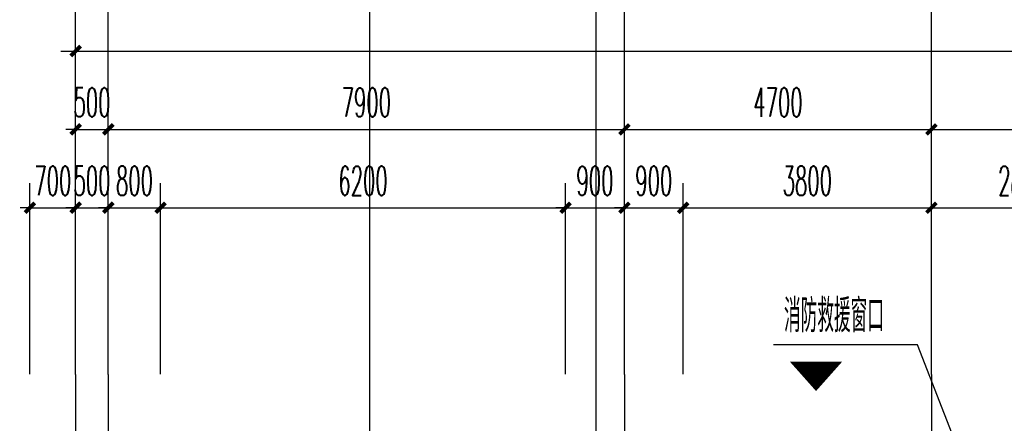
# Model space of a CAD drawing. Extents: x 1779708 to 7299578, y -1121471 to 88434.
# Tile 403 of 656: x 4574510 to 4589583, y -921593 to -915414. Entities that reach past the tile are written whole.
import ezdxf

# ---------------------------------------------------------------- set-up
doc = ezdxf.new("R2010")
doc.units = 0
doc.header["$LTSCALE"] = 1000
doc.header["$MEASUREMENT"] = 0
doc.linetypes.add('DOTE', pattern=[2.42, 2, -0.2, 0.02, -0.2])
doc.layers.get('0').update_dxf_attribs({"linetype": 'CONTINUOUS'})
doc.layers.get('Defpoints').update_dxf_attribs({"linetype": 'CONTINUOUS'})
for name, color, linetype in [('AXIS', 3, 'CONTINUOUS'), ('DIM_IDEN', 3, 'CONTINUOUS'), ('DIM_LEAD', 3, 'CONTINUOUS'), ('DOTE', 1, 'DOTE'), ('GGSignatureLayer', 7, 'CONTINUOUS'), ('PUB_DIM', 3, 'CONTINUOUS'), ('PUB_TEXT', 7, 'CONTINUOUS'), ('修改', 6, 'CONTINUOUS')]:
    doc.layers.add(name, color=color, linetype=linetype)
doc.styles.add('_TCH_DIM', font='SIMPLEX.shx', dxfattribs={"width": 0.7, "bigfont": 'GBCBIG.shx'})
doc.styles.add('_TCH_DIM_T3', font='SIMPLEX.shx', dxfattribs={"width": 0.494118, "bigfont": 'GBCBIG.shx'})
doc.dimstyles.new('_TCH_ARCH&&150', dxfattribs={"dimtxt": 446.25, "dimasz": 150, "dimexe": 375, "dimexo": 450, "dimgap": 189.375, "dimtad": 1, "dimdec": 0, "dimzin": 0, "dimdsep": 46, "dimtxsty": '_TCH_DIM_T3', "dimblk": 'ARCHTICK', "dimcen": 0.09, "dimdle": 225, "dimclrt": 7, "dimazin": 2, "dimtfac": 1, "dimtdec": 0, "dimtix": 1, "dimtmove": 2, "dimatfit": 3, "dimfxl": 250, "dimtolj": 1, "dimtzin": 0, "dimarcsym": 0})

# ---------------------------------------------------------------- blocks, each defined once
blk = doc.blocks.new('_ArchTick')
at = {"color": 0, "linetype": 'ByBlock', "const_width": 0.4}
blk.add_lwpolyline([(-0.5, -0.5), (0.5, 0.5)], dxfattribs=at)
blk = doc.blocks.new('*D6806')
at = {"layer": 'AXIS', "color": 0, "lineweight": -2, "transparency": 16777216}
for p, q in [((9200, 149650), (9200, 154525)), ((84800, 149650), (84800, 154525)), ((8975, 154150), (85025, 154150))]:
    blk.add_line(p, q, dxfattribs=at)
at = {"layer": 'Defpoints', "color": 0, "transparency": 16777216}
for p in [(84800, 154150), (9200, 149200), (84800, 149200)]:
    blk.add_point(p, dxfattribs=at)
at = {"layer": 'AXIS', "color": 0, "lineweight": -2, "transparency": 16777216, "xscale": 150, "yscale": 150, "zscale": 150, "rotation": 180}
blk.add_blockref('_ArchTick', (9200, 154150), dxfattribs=at)
at = {"layer": 'AXIS', "color": 0, "lineweight": -2, "transparency": 16777216, "xscale": 150, "yscale": 150, "zscale": 150}
blk.add_blockref('_ArchTick', (84800, 154150), dxfattribs=at)
at = {"layer": 'AXIS', "color": 7, "transparency": 16777216, "insert": (47000, 154563), "char_height": 446.2, "attachment_point": 5, "style": '_TCH_DIM_T3'}
blk.add_mtext('\\A1;75600', dxfattribs=at)
blk = doc.blocks.new('*D6807')
at = {"layer": 'AXIS', "color": 0, "lineweight": -2, "transparency": 16777216}
for p, q in [((9200, 149650), (9200, 153325)), ((9700, 149650), (9700, 153325)), ((9200, 152950), (9050, 152950)), ((9200, 152950), (9700, 152950)), ((9700, 152950), (9850, 152950))]:
    blk.add_line(p, q, dxfattribs=at)
at = {"layer": 'Defpoints', "color": 0, "transparency": 16777216}
for p in [(9700, 152950), (9200, 149200), (9700, 149200)]:
    blk.add_point(p, dxfattribs=at)
at = {"layer": 'AXIS', "color": 0, "lineweight": -2, "transparency": 16777216, "xscale": 150, "yscale": 150, "zscale": 150}
blk.add_blockref('_ArchTick', (9200, 152950), dxfattribs=at)
at = {"layer": 'AXIS', "color": 0, "lineweight": -2, "transparency": 16777216, "xscale": 150, "yscale": 150, "zscale": 150, "rotation": 180}
blk.add_blockref('_ArchTick', (9700, 152950), dxfattribs=at)
at = {"layer": 'AXIS', "color": 7, "transparency": 16777216, "insert": (9450, 153363), "char_height": 446.2, "attachment_point": 5, "style": '_TCH_DIM_T3'}
blk.add_mtext('\\A1;500', dxfattribs=at)
blk = doc.blocks.new('*D6808')
at = {"layer": 'AXIS', "color": 0, "lineweight": -2, "transparency": 16777216}
for p, q in [((9700, 149650), (9700, 153325)), ((17600, 149650), (17600, 153325)), ((9475, 152950), (17825, 152950))]:
    blk.add_line(p, q, dxfattribs=at)
at = {"layer": 'Defpoints', "color": 0, "transparency": 16777216}
for p in [(17600, 152950), (9700, 149200), (17600, 149200)]:
    blk.add_point(p, dxfattribs=at)
at = {"layer": 'AXIS', "color": 0, "lineweight": -2, "transparency": 16777216, "xscale": 150, "yscale": 150, "zscale": 150, "rotation": 180}
blk.add_blockref('_ArchTick', (9700, 152950), dxfattribs=at)
at = {"layer": 'AXIS', "color": 0, "lineweight": -2, "transparency": 16777216, "xscale": 150, "yscale": 150, "zscale": 150}
blk.add_blockref('_ArchTick', (17600, 152950), dxfattribs=at)
at = {"layer": 'AXIS', "color": 7, "transparency": 16777216, "insert": (13650, 153363), "char_height": 446.2, "attachment_point": 5, "style": '_TCH_DIM_T3'}
blk.add_mtext('\\A1;7900', dxfattribs=at)
blk = doc.blocks.new('*D6809')
at = {"layer": 'AXIS', "color": 0, "lineweight": -2, "transparency": 16777216}
for p, q in [((17600, 149650), (17600, 153325)), ((22300, 149650), (22300, 153325)), ((17375, 152950), (22525, 152950))]:
    blk.add_line(p, q, dxfattribs=at)
at = {"layer": 'Defpoints', "color": 0, "transparency": 16777216}
for p in [(22300, 152950), (17600, 149200), (22300, 149200)]:
    blk.add_point(p, dxfattribs=at)
at = {"layer": 'AXIS', "color": 0, "lineweight": -2, "transparency": 16777216, "xscale": 150, "yscale": 150, "zscale": 150, "rotation": 180}
blk.add_blockref('_ArchTick', (17600, 152950), dxfattribs=at)
at = {"layer": 'AXIS', "color": 0, "lineweight": -2, "transparency": 16777216, "xscale": 150, "yscale": 150, "zscale": 150}
blk.add_blockref('_ArchTick', (22300, 152950), dxfattribs=at)
at = {"layer": 'AXIS', "color": 7, "transparency": 16777216, "insert": (19950, 153363), "char_height": 446.2, "attachment_point": 5, "style": '_TCH_DIM_T3'}
blk.add_mtext('\\A1;4700', dxfattribs=at)
blk = doc.blocks.new('*D6810')
at = {"layer": 'AXIS', "color": 0, "lineweight": -2, "transparency": 16777216}
for p, q in [((22300, 149650), (22300, 153325)), ((26000, 149650), (26000, 153325)), ((22075, 152950), (26225, 152950))]:
    blk.add_line(p, q, dxfattribs=at)
at = {"layer": 'Defpoints', "color": 0, "transparency": 16777216}
for p in [(26000, 152950), (22300, 149200), (26000, 149200)]:
    blk.add_point(p, dxfattribs=at)
at = {"layer": 'AXIS', "color": 0, "lineweight": -2, "transparency": 16777216, "xscale": 150, "yscale": 150, "zscale": 150, "rotation": 180}
blk.add_blockref('_ArchTick', (22300, 152950), dxfattribs=at)
at = {"layer": 'AXIS', "color": 0, "lineweight": -2, "transparency": 16777216, "xscale": 150, "yscale": 150, "zscale": 150}
blk.add_blockref('_ArchTick', (26000, 152950), dxfattribs=at)
at = {"layer": 'AXIS', "color": 7, "transparency": 16777216, "insert": (24150, 153363), "char_height": 446.2, "attachment_point": 5, "style": '_TCH_DIM_T3'}
blk.add_mtext('\\A1;3700', dxfattribs=at)
blk = doc.blocks.new('*D6054')
at = {"layer": 'Defpoints', "color": 0, "transparency": 16777216}
for p in [(4591267, -918293), (4588467, -921293), (4591267, -921293)]:
    blk.add_point(p, dxfattribs=at)
at = {"layer": 'PUB_DIM', "color": 0, "lineweight": -2, "transparency": 16777216}
for p, q in [((4588467, -920843), (4588467, -917918)), ((4591267, -920843), (4591267, -917918)), ((4588242, -918293), (4591492, -918293))]:
    blk.add_line(p, q, dxfattribs=at)
at = {"layer": 'PUB_DIM', "color": 0, "lineweight": -2, "transparency": 16777216, "xscale": 150, "yscale": 150, "zscale": 150, "rotation": 180}
blk.add_blockref('_ArchTick', (4588467, -918293), dxfattribs=at)
at = {"layer": 'PUB_DIM', "color": 0, "lineweight": -2, "transparency": 16777216, "xscale": 150, "yscale": 150, "zscale": 150}
blk.add_blockref('_ArchTick', (4591267, -918293), dxfattribs=at)
at = {"layer": 'PUB_DIM', "color": 7, "transparency": 16777216, "insert": (4589867, -917881), "char_height": 446.2, "attachment_point": 5, "style": '_TCH_DIM_T3'}
blk.add_mtext('\\A1;2800', dxfattribs=at)
blk = doc.blocks.new('*D6055')
at = {"layer": 'Defpoints', "color": 0, "transparency": 16777216}
for p in [(4588467, -918293), (4584667, -921293), (4588467, -921293)]:
    blk.add_point(p, dxfattribs=at)
at = {"layer": 'PUB_DIM', "color": 0, "lineweight": -2, "transparency": 16777216}
for p, q in [((4584667, -920843), (4584667, -917918)), ((4588467, -920843), (4588467, -917918)), ((4584442, -918293), (4588692, -918293))]:
    blk.add_line(p, q, dxfattribs=at)
at = {"layer": 'PUB_DIM', "color": 0, "lineweight": -2, "transparency": 16777216, "xscale": 150, "yscale": 150, "zscale": 150, "rotation": 180}
blk.add_blockref('_ArchTick', (4584667, -918293), dxfattribs=at)
at = {"layer": 'PUB_DIM', "color": 0, "lineweight": -2, "transparency": 16777216, "xscale": 150, "yscale": 150, "zscale": 150}
blk.add_blockref('_ArchTick', (4588467, -918293), dxfattribs=at)
at = {"layer": 'PUB_DIM', "color": 7, "transparency": 16777216, "insert": (4586567, -917881), "char_height": 446.2, "attachment_point": 5, "style": '_TCH_DIM_T3'}
blk.add_mtext('\\A1;3800', dxfattribs=at)
blk = doc.blocks.new('*D6056')
at = {"layer": 'Defpoints', "color": 0, "transparency": 16777216}
for p in [(4584667, -918293), (4583767, -921293), (4584667, -921293)]:
    blk.add_point(p, dxfattribs=at)
at = {"layer": 'PUB_DIM', "color": 0, "lineweight": -2, "transparency": 16777216}
for p, q in [((4583767, -920843), (4583767, -917918)), ((4584667, -920843), (4584667, -917918)), ((4583767, -918293), (4583617, -918293)), ((4583767, -918293), (4584667, -918293)), ((4584667, -918293), (4584817, -918293))]:
    blk.add_line(p, q, dxfattribs=at)
at = {"layer": 'PUB_DIM', "color": 0, "lineweight": -2, "transparency": 16777216, "xscale": 150, "yscale": 150, "zscale": 150}
blk.add_blockref('_ArchTick', (4583767, -918293), dxfattribs=at)
at = {"layer": 'PUB_DIM', "color": 0, "lineweight": -2, "transparency": 16777216, "xscale": 150, "yscale": 150, "zscale": 150, "rotation": 180}
blk.add_blockref('_ArchTick', (4584667, -918293), dxfattribs=at)
at = {"layer": 'PUB_DIM', "color": 7, "transparency": 16777216, "insert": (4584217, -917881), "char_height": 446.2, "attachment_point": 5, "style": '_TCH_DIM_T3'}
blk.add_mtext('\\A1;900', dxfattribs=at)
blk = doc.blocks.new('*D6057')
at = {"layer": 'Defpoints', "color": 0, "transparency": 16777216}
for p in [(4583767, -918293), (4582867, -921293), (4583767, -921293)]:
    blk.add_point(p, dxfattribs=at)
at = {"layer": 'PUB_DIM', "color": 0, "lineweight": -2, "transparency": 16777216}
for p, q in [((4582867, -920843), (4582867, -917918)), ((4583767, -920843), (4583767, -917918)), ((4582867, -918293), (4582717, -918293)), ((4582867, -918293), (4583767, -918293)), ((4583767, -918293), (4583917, -918293))]:
    blk.add_line(p, q, dxfattribs=at)
at = {"layer": 'PUB_DIM', "color": 0, "lineweight": -2, "transparency": 16777216, "xscale": 150, "yscale": 150, "zscale": 150}
blk.add_blockref('_ArchTick', (4582867, -918293), dxfattribs=at)
at = {"layer": 'PUB_DIM', "color": 0, "lineweight": -2, "transparency": 16777216, "xscale": 150, "yscale": 150, "zscale": 150, "rotation": 180}
blk.add_blockref('_ArchTick', (4583767, -918293), dxfattribs=at)
at = {"layer": 'PUB_DIM', "color": 7, "transparency": 16777216, "insert": (4583317, -917881), "char_height": 446.2, "attachment_point": 5, "style": '_TCH_DIM_T3'}
blk.add_mtext('\\A1;900', dxfattribs=at)
blk = doc.blocks.new('*D6058')
at = {"layer": 'Defpoints', "color": 0, "transparency": 16777216}
for p in [(4582867, -918293), (4576667, -921293), (4582867, -921293)]:
    blk.add_point(p, dxfattribs=at)
at = {"layer": 'PUB_DIM', "color": 0, "lineweight": -2, "transparency": 16777216}
for p, q in [((4576667, -920843), (4576667, -917918)), ((4582867, -920843), (4582867, -917918)), ((4576442, -918293), (4583092, -918293))]:
    blk.add_line(p, q, dxfattribs=at)
at = {"layer": 'PUB_DIM', "color": 0, "lineweight": -2, "transparency": 16777216, "xscale": 150, "yscale": 150, "zscale": 150, "rotation": 180}
blk.add_blockref('_ArchTick', (4576667, -918293), dxfattribs=at)
at = {"layer": 'PUB_DIM', "color": 0, "lineweight": -2, "transparency": 16777216, "xscale": 150, "yscale": 150, "zscale": 150}
blk.add_blockref('_ArchTick', (4582867, -918293), dxfattribs=at)
at = {"layer": 'PUB_DIM', "color": 7, "transparency": 16777216, "insert": (4579767, -917881), "char_height": 446.2, "attachment_point": 5, "style": '_TCH_DIM_T3'}
blk.add_mtext('\\A1;6200', dxfattribs=at)
blk = doc.blocks.new('*D6059')
at = {"layer": 'Defpoints', "color": 0, "transparency": 16777216}
for p in [(4576667, -918293), (4575867, -921293), (4576667, -921293)]:
    blk.add_point(p, dxfattribs=at)
at = {"layer": 'PUB_DIM', "color": 0, "lineweight": -2, "transparency": 16777216}
for p, q in [((4575867, -920843), (4575867, -917918)), ((4576667, -920843), (4576667, -917918)), ((4575867, -918293), (4575717, -918293)), ((4575867, -918293), (4576667, -918293)), ((4576667, -918293), (4576817, -918293))]:
    blk.add_line(p, q, dxfattribs=at)
at = {"layer": 'PUB_DIM', "color": 0, "lineweight": -2, "transparency": 16777216, "xscale": 150, "yscale": 150, "zscale": 150}
blk.add_blockref('_ArchTick', (4575867, -918293), dxfattribs=at)
at = {"layer": 'PUB_DIM', "color": 0, "lineweight": -2, "transparency": 16777216, "xscale": 150, "yscale": 150, "zscale": 150, "rotation": 180}
blk.add_blockref('_ArchTick', (4576667, -918293), dxfattribs=at)
at = {"layer": 'PUB_DIM', "color": 7, "transparency": 16777216, "insert": (4576267, -917881), "char_height": 446.2, "attachment_point": 5, "style": '_TCH_DIM_T3'}
blk.add_mtext('\\A1;800', dxfattribs=at)
blk = doc.blocks.new('*D6060')
at = {"layer": 'Defpoints', "color": 0, "transparency": 16777216}
for p in [(4575867, -918293), (4575367, -921293), (4575867, -921293)]:
    blk.add_point(p, dxfattribs=at)
at = {"layer": 'PUB_DIM', "color": 0, "lineweight": -2, "transparency": 16777216}
for p, q in [((4575367, -920843), (4575367, -917918)), ((4575867, -920843), (4575867, -917918)), ((4575367, -918293), (4575217, -918293)), ((4575367, -918293), (4575867, -918293)), ((4575867, -918293), (4576017, -918293))]:
    blk.add_line(p, q, dxfattribs=at)
at = {"layer": 'PUB_DIM', "color": 0, "lineweight": -2, "transparency": 16777216, "xscale": 150, "yscale": 150, "zscale": 150}
blk.add_blockref('_ArchTick', (4575367, -918293), dxfattribs=at)
at = {"layer": 'PUB_DIM', "color": 0, "lineweight": -2, "transparency": 16777216, "xscale": 150, "yscale": 150, "zscale": 150, "rotation": 180}
blk.add_blockref('_ArchTick', (4575867, -918293), dxfattribs=at)
at = {"layer": 'PUB_DIM', "color": 7, "transparency": 16777216, "insert": (4575617, -917881), "char_height": 446.2, "attachment_point": 5, "style": '_TCH_DIM_T3'}
blk.add_mtext('\\A1;500', dxfattribs=at)
blk = doc.blocks.new('*D6061')
at = {"layer": 'Defpoints', "color": 0, "transparency": 16777216}
for p in [(4575367, -918293), (4574667, -921293), (4575367, -921293)]:
    blk.add_point(p, dxfattribs=at)
at = {"layer": 'PUB_DIM', "color": 0, "lineweight": -2, "transparency": 16777216}
for p, q in [((4574667, -920843), (4574667, -917918)), ((4575367, -920843), (4575367, -917918)), ((4574667, -918293), (4574517, -918293)), ((4574667, -918293), (4575367, -918293)), ((4575367, -918293), (4575517, -918293))]:
    blk.add_line(p, q, dxfattribs=at)
at = {"layer": 'PUB_DIM', "color": 0, "lineweight": -2, "transparency": 16777216, "xscale": 150, "yscale": 150, "zscale": 150}
blk.add_blockref('_ArchTick', (4574667, -918293), dxfattribs=at)
at = {"layer": 'PUB_DIM', "color": 0, "lineweight": -2, "transparency": 16777216, "xscale": 150, "yscale": 150, "zscale": 150, "rotation": 180}
blk.add_blockref('_ArchTick', (4575367, -918293), dxfattribs=at)
at = {"layer": 'PUB_DIM', "color": 7, "transparency": 16777216, "insert": (4575017, -917881), "char_height": 446.2, "attachment_point": 5, "style": '_TCH_DIM_T3'}
blk.add_mtext('\\A1;700', dxfattribs=at)
blk = doc.blocks.new('A$C159220C3')
at = {"layer": 'AXIS'}
for p, q in [((9200, 149200), (9200, 155200)), ((9700, 149200), (9700, 155200)), ((17600, 149200), (17600, 155200)), ((22300, 149200), (22300, 155200))]:
    blk.add_line(p, q, dxfattribs=at)
at = {"layer": 'DOTE'}
for p, q in [((9200, 149200), (9200, 7200)), ((9700, 149200), (9700, 7200)), ((17600, 149200), (17600, 7200)), ((22300, 149200), (22300, 7200))]:
    blk.add_line(p, q, dxfattribs=at)
at = {"layer": 'AXIS'}
for p1, p2, distance, picture, middle in [((9200, 149200), (84800, 149200), 4950, '*D6806', (47000, 154562.5)), ((9200, 149200), (9700, 149200), 3750, '*D6807', (9450, 153362.5)), ((9700, 149200), (17600, 149200), 3750, '*D6808', (13650, 153362.5)), ((17600, 149200), (22300, 149200), 3750, '*D6809', (19950, 153362.5)), ((22300, 149200), (26000, 149200), 3750, '*D6810', (24150, 153362.5))]:
    dim = blk.add_aligned_dim(p1=p1, p2=p2, distance=distance, dimstyle='_TCH_ARCH&&150', dxfattribs=at)
    dim.commit()
    dim.dimension.update_dxf_attribs({"geometry": picture, "text_midpoint": middle})

msp = doc.modelspace()

# ---------------------------------------------------------------- linework, layer by layer
at = {"layer": 'DIM_IDEN'}
for p, q in [((4579872, -923198.5), (4579872, -912388.6)), ((4583334.5, -923198.5), (4583334.5, -912388.6))]:
    msp.add_line(p, q, dxfattribs=at)
at = {"layer": 'DIM_LEAD'}
for p, q in [((4588254.9, -920389.4), (4586052.1, -920389.4)), ((4589263.8, -922976.6), (4588254.9, -920389.4))]:
    msp.add_line(p, q, dxfattribs=at)
at = {"layer": 'GGSignatureLayer'}
msp.add_lwpolyline([(4586700.7, -921099.5, 0, 800, 0), (4586700.7, -920649.8, 800, 800, 0)], format="xyseb", dxfattribs=at)

# ---------------------------------------------------------------- block references
at = {"layer": '修改'}
msp.add_blockref('A$C159220C3', (4566167.1, -1070043.3), dxfattribs=at)

# ---------------------------------------------------------------- texts
at = {"layer": 'PUB_TEXT', "color": 7, "style": '_TCH_DIM', "width": 0.7}
msp.add_text('消防救援窗口', height=506.38, dxfattribs=at).set_placement((4586209.6, -920198.4))

# ---------------------------------------------------------------- dimensions: what is measured, and where the dimension line sits
at = {"layer": 'PUB_DIM'}
for p1, p2, picture, middle in [((4574667.1, -921293.3), (4575367.1, -921293.3), '*D6061', (4575017.1, -917880.8)), ((4575367.1, -921293.3), (4575867.1, -921293.3), '*D6060', (4575617.1, -917880.8)), ((4575867.1, -921293.3), (4576667.1, -921293.3), '*D6059', (4576267.1, -917880.8)), ((4576667.1, -921293.3), (4582867.1, -921293.3), '*D6058', (4579767.1, -917880.8)), ((4582867.1, -921293.3), (4583767.1, -921293.3), '*D6057', (4583317.1, -917880.8)), ((4583767.1, -921293.3), (4584667.1, -921293.3), '*D6056', (4584217.1, -917880.8)), ((4584667.1, -921293.3), (4588467.1, -921293.3), '*D6055', (4586567.1, -917880.8)), ((4588467.1, -921293.3), (4591267.1, -921293.3), '*D6054', (4589867.1, -917880.8))]:
    dim = msp.add_aligned_dim(p1=p1, p2=p2, distance=3000, dimstyle='_TCH_ARCH&&150', dxfattribs=at)
    dim.commit()
    dim.dimension.update_dxf_attribs({"geometry": picture, "text_midpoint": middle})

doc.saveas('drawing.dxf')
